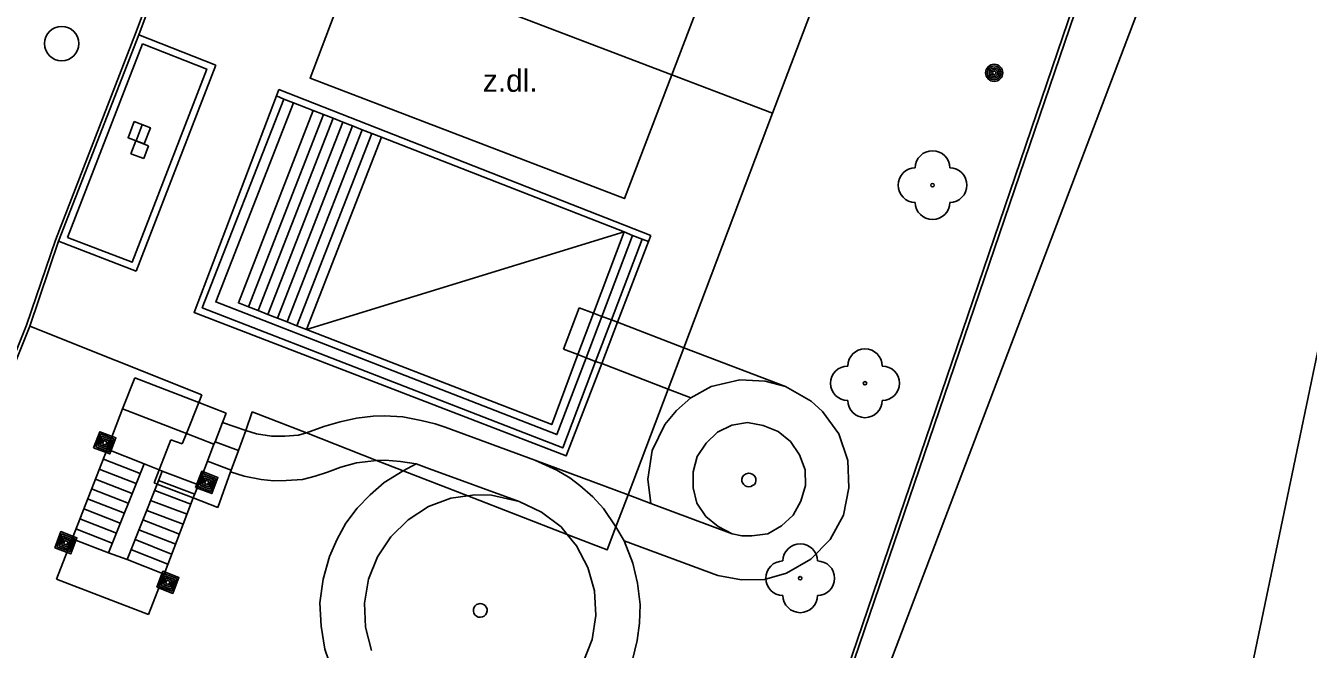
# Model space of a CAD drawing. Extents: x -596229 to -595156, y -1161237 to -1159376.
# Drawn here: x -596145.71 to -596108.49, y -1160165.25 to -1160147.15 of the extents above; entities that cross this region are included whole.
import ezdxf

# ---------------------------------------------------------------- set-up
doc = ezdxf.new("R2010")
doc.units = 0
for name, color, linetype in [('Level 22', 7, 'Continuous'), ('Level 25', 7, 'Continuous'), ('Level 27', 7, 'Continuous'), ('TM - dolni hrana svahu', 7, 'Continuous'), ('TM - horni hrana svahu', 7, 'Continuous'), ('TM - plot drateny_ kovovy - VP', 7, 'Continuous'), ('TM - podezdivka plotu - VP', 7, 'Continuous'), ('TM - popis povrchu', 7, 'Continuous'), ('TM - rozhrani ploch obecne - VN', 7, 'Continuous'), ('TM - rozhrani ploch obecne - VP', 7, 'Continuous'), ('TM - schody - VN', 7, 'Continuous'), ('TM - zabradli - VP', 7, 'Continuous')]:
    doc.layers.add(name, color=color, linetype=linetype)

msp = doc.modelspace()

# ---------------------------------------------------------------- linework, layer by layer
at = {"layer": 'Level 22'}
for centre in [(-596119.4, -1160151.78), (-596121.36, -1160157.53), (-596123.24, -1160163.19)]:
    msp.add_circle(centre, 0.05, dxfattribs=at)
for centre, start, end in [((-596119.4, -1160151.28), 0, 180), ((-596119.9, -1160151.78), 90, 270), ((-596118.9, -1160151.78), 270, 90), ((-596119.4, -1160152.28), 180, 0), ((-596121.36, -1160157.03), 0, 180), ((-596121.86, -1160157.53), 90, 270), ((-596120.86, -1160157.53), 270, 90), ((-596121.36, -1160158.03), 180, 0), ((-596123.24, -1160162.69), 0, 180), ((-596123.74, -1160163.19), 90, 270), ((-596122.74, -1160163.19), 270, 90), ((-596123.24, -1160163.69), 180, 0)]:
    msp.add_arc(centre, 0.5, start, end, dxfattribs=at)
at = {"layer": 'Level 25'}
for points in [[(-596143.743, -1160159.404), (-596143.276, -1160159.583), (-596143.097, -1160159.116), (-596143.564, -1160158.937)], [(-596143.678, -1160159.376), (-596143.304, -1160159.518), (-596143.162, -1160159.144), (-596143.536, -1160159.002)], [(-596143.614, -1160159.347), (-596143.333, -1160159.454), (-596143.226, -1160159.173), (-596143.507, -1160159.066)], [(-596143.549, -1160159.318), (-596143.362, -1160159.389), (-596143.291, -1160159.202), (-596143.478, -1160159.131)], [(-596143.485, -1160159.289), (-596143.391, -1160159.325), (-596143.355, -1160159.231), (-596143.449, -1160159.195)], [(-596140.783, -1160160.554), (-596140.316, -1160160.733), (-596140.137, -1160160.265), (-596140.604, -1160160.087)], [(-596140.718, -1160160.525), (-596140.344, -1160160.668), (-596140.202, -1160160.294), (-596140.576, -1160160.152)], [(-596140.654, -1160160.497), (-596140.373, -1160160.604), (-596140.266, -1160160.323), (-596140.547, -1160160.216)], [(-596140.589, -1160160.468), (-596140.402, -1160160.539), (-596140.331, -1160160.352), (-596140.518, -1160160.281)], [(-596140.525, -1160160.439), (-596140.431, -1160160.474), (-596140.395, -1160160.381), (-596140.489, -1160160.345)], [(-596144.873, -1160162.304), (-596144.406, -1160162.483), (-596144.227, -1160162.015), (-596144.694, -1160161.837)], [(-596144.808, -1160162.275), (-596144.434, -1160162.418), (-596144.292, -1160162.044), (-596144.666, -1160161.902)], [(-596144.744, -1160162.247), (-596144.463, -1160162.354), (-596144.356, -1160162.073), (-596144.637, -1160161.966)], [(-596144.679, -1160162.218), (-596144.492, -1160162.289), (-596144.421, -1160162.102), (-596144.608, -1160162.031)], [(-596144.615, -1160162.189), (-596144.521, -1160162.224), (-596144.485, -1160162.131), (-596144.579, -1160162.095)], [(-596141.913, -1160163.454), (-596141.446, -1160163.633), (-596141.267, -1160163.166), (-596141.734, -1160162.987)], [(-596141.848, -1160163.426), (-596141.474, -1160163.568), (-596141.332, -1160163.194), (-596141.706, -1160163.052)], [(-596141.784, -1160163.397), (-596141.503, -1160163.504), (-596141.396, -1160163.223), (-596141.677, -1160163.116)], [(-596141.719, -1160163.368), (-596141.532, -1160163.439), (-596141.461, -1160163.252), (-596141.648, -1160163.181)], [(-596141.655, -1160163.339), (-596141.561, -1160163.375), (-596141.525, -1160163.281), (-596141.619, -1160163.245)]]:
    msp.add_lwpolyline(points, close=True, dxfattribs=at)
for radius in [0.25, 0.2, 0.15, 0.1, 0.05]:
    msp.add_circle((-596117.61, -1160148.52), radius, dxfattribs=at)
at = {"layer": 'Level 27'}
msp.add_line((-596142.33, -1160150.027), (-596142.51, -1160150.493), dxfattribs=at)
msp.add_lwpolyline([(-596142.564, -1160149.937), (-596142.743, -1160150.404), (-596142.276, -1160150.583), (-596142.097, -1160150.116)], close=True, dxfattribs=at)
msp.add_circle((-596144.67, -1160147.67), 0.5, dxfattribs=at)
at = {"layer": 'TM - dolni hrana svahu'}
msp.add_lwpolyline([(-596133.12, -1160248.61), (-596121.69, -1160218.56), (-596112.51, -1160183.8), (-596111.05, -1160170.17), (-596107.62, -1160153.72), (-596095.68, -1160121.45), (-596087.83, -1160096.33)], dxfattribs=at)
at = {"layer": 'TM - horni hrana svahu'}
msp.add_lwpolyline([(-596130.97, -1160192.85), (-596101.5, -1160115.29)], dxfattribs=at)
at = {"layer": 'TM - plot drateny_ kovovy - VP'}
msp.add_lwpolyline([(-596101.16, -1160105.12), (-596110.73, -1160133.11), (-596131.06, -1160192.82)], dxfattribs=at)
at = {"layer": 'TM - podezdivka plotu - VP'}
msp.add_lwpolyline([(-596101.06, -1160105.15), (-596110.63, -1160133.14), (-596130.97, -1160192.85)], dxfattribs=at)
at = {"layer": 'TM - rozhrani ploch obecne - VN'}
for points in [[(-596135.74, -1160144.19), (-596134.61, -1160141.25), (-596125.5, -1160144.75), (-596126.96, -1160148.58)], [(-596126.96, -1160148.58), (-596128.34, -1160152.17), (-596137.46, -1160148.67), (-596136.41, -1160145.91)], [(-596129.65, -1160155.34), (-596130.11, -1160156.54)], [(-596129.65, -1160155.34), (-596129.24, -1160155.5)], [(-596129.24, -1160155.5), (-596129, -1160155.59)], [(-596129, -1160155.59), (-596128.72, -1160155.69)], [(-596128.72, -1160155.69), (-596128.54, -1160155.76)], [(-596128.54, -1160155.76), (-596126.62, -1160156.5)], [(-596130.11, -1160156.54), (-596129.69, -1160156.7)], [(-596129.69, -1160156.7), (-596129.45, -1160156.79)], [(-596126.62, -1160156.5), (-596123.67, -1160157.62)], [(-596129.45, -1160156.79), (-596129.18, -1160156.9)], [(-596129.18, -1160156.9), (-596129, -1160156.96)], [(-596129, -1160156.96), (-596127.07, -1160157.7)], [(-596142.9, -1160158.27), (-596142.55, -1160157.37)], [(-596140.69, -1160158.09), (-596142.55, -1160157.37)], [(-596126.41, -1160157.95), (-596125.82, -1160157.62), (-596124.99, -1160157.43), (-596124.26, -1160157.47), (-596123.67, -1160157.62)], [(-596127.07, -1160157.7), (-596126.41, -1160157.95)], [(-596123.67, -1160157.62), (-596122.92, -1160158.05), (-596122.59, -1160158.35), (-596122.12, -1160159), (-596121.86, -1160159.77), (-596121.83, -1160160.57), (-596121.98, -1160161.36), (-596122.37, -1160162.07), (-596122.93, -1160162.64), (-596123.64, -1160163.04), (-596124.28, -1160163.23), (-596124.94, -1160163.24), (-596125.63, -1160163.11)], [(-596139.9, -1160158.4), (-596140.69, -1160158.09)], [(-596127.57, -1160161.02), (-596127.66, -1160160.31), (-596127.54, -1160159.48), (-596127.17, -1160158.73), (-596126.83, -1160158.32), (-596126.41, -1160157.95)], [(-596143.35, -1160159.44), (-596142.9, -1160158.27)], [(-596141.05, -1160158.99), (-596142.9, -1160158.27)], [(-596139.9, -1160158.4), (-596140, -1160158.67)], [(-596137.57, -1160158.97), (-596137.06, -1160158.79), (-596136.59, -1160158.65), (-596136.11, -1160158.54), (-596135.63, -1160158.49), (-596135.3, -1160158.48), (-596134.77, -1160158.51), (-596134.24, -1160158.61), (-596133.83, -1160158.71), (-596133.54, -1160158.81)], [(-596140.25, -1160159.3), (-596141.05, -1160158.99)], [(-596140, -1160158.67), (-596140.22, -1160159.23)], [(-596140, -1160158.67), (-596139.33, -1160158.9)], [(-596139.33, -1160158.9), (-596139.02, -1160159), (-596138.58, -1160159.07), (-596138.19, -1160159.07), (-596137.8, -1160159.04), (-596137.57, -1160158.97)], [(-596133.54, -1160158.81), (-596130.94, -1160159.76)], [(-596125.97, -1160159.27), (-596125.64, -1160158.95)], [(-596125.64, -1160158.95), (-596125.22, -1160158.75)], [(-596125.22, -1160158.75), (-596124.77, -1160158.67)], [(-596124.77, -1160158.67), (-596124.31, -1160158.76)], [(-596124.31, -1160158.76), (-596123.88, -1160158.93)], [(-596123.88, -1160158.93), (-596123.52, -1160159.22)], [(-596140.25, -1160159.3), (-596140.44, -1160159.79)], [(-596140.22, -1160159.23), (-596140.25, -1160159.3)], [(-596140.22, -1160159.23), (-596139.54, -1160159.48)], [(-596126.23, -1160159.66), (-596125.97, -1160159.27)], [(-596123.52, -1160159.22), (-596123.26, -1160159.61)], [(-596144.37, -1160162.05), (-596143.35, -1160159.44)], [(-596143.35, -1160159.44), (-596142.28, -1160159.87)], [(-596126.35, -1160160.1), (-596126.23, -1160159.66)], [(-596123.26, -1160159.61), (-596123.1, -1160160.04)], [(-596143.31, -1160162.45), (-596142.28, -1160159.87)], [(-596142.28, -1160159.87), (-596141.84, -1160160.04)], [(-596141.9, -1160160.46), (-596141.75, -1160160.08)], [(-596141.84, -1160160.04), (-596141.75, -1160160.08)], [(-596140.44, -1160159.79), (-596140.7, -1160160.48)], [(-596140.44, -1160159.79), (-596139.75, -1160160.05)], [(-596139.77, -1160160.1), (-596139.37, -1160160.23), (-596138.88, -1160160.32), (-596138.51, -1160160.36), (-596138.16, -1160160.35), (-596137.68, -1160160.32), (-596137.31, -1160160.23), (-596136.96, -1160160.11), (-596136.57, -1160159.97), (-596136.11, -1160159.84), (-596135.53, -1160159.77)], [(-596134.76, -1160160.07), (-596135.31, -1160160.41), (-596135.72, -1160160.77), (-596136.1, -1160161.16), (-596136.42, -1160161.59), (-596136.68, -1160162.06), (-596136.9, -1160162.56), (-596137.08, -1160163.22), (-596137.18, -1160163.9), (-596137.14, -1160164.58), (-596137.03, -1160165.25), (-596136.81, -1160165.9)], [(-596135.53, -1160159.77), (-596135.28, -1160159.76), (-596134.84, -1160159.8), (-596134.38, -1160159.87)], [(-596134.38, -1160159.87), (-596134.76, -1160160.07)], [(-596134.38, -1160159.87), (-596134, -1160160.01)], [(-596134, -1160160.01), (-596131.39, -1160160.96)], [(-596130.94, -1160159.76), (-596128.23, -1160160.77)], [(-596128.59, -1160161.7), (-596128.95, -1160161.17), (-596129.26, -1160160.83), (-596129.63, -1160160.5), (-596129.92, -1160160.28), (-596130.3, -1160160.05), (-596130.94, -1160159.76)], [(-596126.35, -1160160.57), (-596126.35, -1160160.1)], [(-596123.1, -1160160.04), (-596123.09, -1160160.5)], [(-596142.77, -1160162.65), (-596141.9, -1160160.46)], [(-596140.7, -1160160.48), (-596140.85, -1160160.86)], [(-596140.85, -1160160.86), (-596141.7, -1160163.07)], [(-596133.38, -1160160.87), (-596132.88, -1160160.8)], [(-596132.88, -1160160.8), (-596132.68, -1160160.77)], [(-596132.68, -1160160.77), (-596132.2, -1160160.78)], [(-596132.2, -1160160.78), (-596131.39, -1160160.96)], [(-596128.23, -1160160.77), (-596127.57, -1160161.02)], [(-596126.24, -1160161.01), (-596126.35, -1160160.57)], [(-596123.09, -1160160.5), (-596123.22, -1160160.95)], [(-596134.62, -1160161.5), (-596134.03, -1160161.11)], [(-596134.03, -1160161.11), (-596133.38, -1160160.87)], [(-596131.39, -1160160.96), (-596130.75, -1160161.27)], [(-596127.57, -1160161.02), (-596125.21, -1160161.9)], [(-596125.98, -1160161.4), (-596126.24, -1160161.01)], [(-596123.22, -1160160.95), (-596123.44, -1160161.36)], [(-596135.12, -1160161.99), (-596134.62, -1160161.5)], [(-596130.75, -1160161.27), (-596130.18, -1160161.7)], [(-596125.62, -1160161.69), (-596125.98, -1160161.4)], [(-596123.44, -1160161.36), (-596123.78, -1160161.67)], [(-596130.18, -1160161.7), (-596130, -1160161.92)], [(-596130, -1160161.92), (-596129.73, -1160162.25)], [(-596128.35, -1160162.1), (-596128.59, -1160161.7)], [(-596125.21, -1160161.9), (-596125.62, -1160161.69)], [(-596124.93, -1160161.96), (-596125.21, -1160161.9)], [(-596124.64, -1160161.96), (-596124.93, -1160161.96)], [(-596124.18, -1160161.9), (-596124.64, -1160161.96)], [(-596123.78, -1160161.67), (-596124.18, -1160161.9)], [(-596144.82, -1160163.22), (-596144.37, -1160162.05)], [(-596144.37, -1160162.05), (-596143.31, -1160162.45)], [(-596135.51, -1160162.57), (-596135.12, -1160161.99)], [(-596129.73, -1160162.25), (-596129.4, -1160162.88)], [(-596128.35, -1160162.1), (-596125.63, -1160163.11)], [(-596128.11, -1160165.56), (-596127.97, -1160165), (-596127.9, -1160164.49), (-596127.88, -1160163.95), (-596127.96, -1160163.33), (-596128.1, -1160162.75), (-596128.35, -1160162.1)], [(-596142.77, -1160162.65), (-596143.31, -1160162.45)], [(-596141.7, -1160163.07), (-596142.77, -1160162.65)], [(-596135.77, -1160163.22), (-596135.51, -1160162.57)], [(-596141.7, -1160163.07), (-596142.15, -1160164.24)], [(-596129.4, -1160162.88), (-596129.21, -1160163.56)], [(-596144.82, -1160163.22), (-596142.15, -1160164.24)], [(-596135.88, -1160163.91), (-596135.77, -1160163.22)], [(-596129.21, -1160163.56), (-596129.17, -1160164.27)], [(-596135.85, -1160164.61), (-596135.88, -1160163.91)], [(-596129.17, -1160164.27), (-596129.28, -1160164.97)], [(-596135.68, -1160165.29), (-596135.85, -1160164.61)], [(-596129.28, -1160164.97), (-596129.57, -1160165.7)]]:
    msp.add_lwpolyline(points, dxfattribs=at)
at = {"layer": 'TM - rozhrani ploch obecne - VP'}
for points in [[(-596117.86, -1160133.42), (-596124.04, -1160149.69)], [(-596149.43, -1160165.18), (-596145.69, -1160155.84), (-596144.85, -1160153.38), (-596142.53, -1160147.38), (-596141.26, -1160144.01)], [(-596142.43, -1160147.42), (-596141.17, -1160144.05)], [(-596142.43, -1160147.42), (-596144.76, -1160153.41)], [(-596140.2, -1160148.3), (-596142.43, -1160147.42)], [(-596142.32, -1160147.68), (-596140.46, -1160148.41), (-596142.62, -1160154.02), (-596144.5, -1160153.3)], [(-596142.32, -1160147.68), (-596144.5, -1160153.3)], [(-596140.2, -1160148.3), (-596142.51, -1160154.28)], [(-596138.44, -1160149.19), (-596140.83, -1160155.48), (-596130.03, -1160159.64), (-596129, -1160156.96)], [(-596138.22, -1160149.28), (-596140.59, -1160155.34), (-596130.13, -1160159.41), (-596129.18, -1160156.9)], [(-596138.37, -1160149), (-596138.44, -1160149.19)], [(-596138.44, -1160149.19), (-596138.22, -1160149.28)], [(-596138.37, -1160149), (-596127.57, -1160153.24)], [(-596138.22, -1160149.28), (-596137.94, -1160149.39)], [(-596137.94, -1160149.39), (-596140.2, -1160155.17), (-596130.3, -1160159.02), (-596129.45, -1160156.79)], [(-596137.37, -1160149.61), (-596139.54, -1160155.2), (-596139.25, -1160155.31)], [(-596137.94, -1160149.39), (-596137.37, -1160149.61)], [(-596137.37, -1160149.61), (-596137.07, -1160149.73)], [(-596124.04, -1160149.69), (-596126.62, -1160156.5)], [(-596137.07, -1160149.73), (-596139.25, -1160155.31)], [(-596136.79, -1160149.84), (-596138.97, -1160155.42)], [(-596136.51, -1160149.95), (-596138.69, -1160155.53)], [(-596136.23, -1160150.06), (-596138.41, -1160155.64)], [(-596137.07, -1160149.73), (-596136.79, -1160149.84)], [(-596136.79, -1160149.84), (-596136.51, -1160149.95)], [(-596136.51, -1160149.95), (-596136.23, -1160150.06)], [(-596136.23, -1160150.06), (-596135.95, -1160150.17)], [(-596135.95, -1160150.17), (-596138.13, -1160155.75)], [(-596135.67, -1160150.28), (-596137.85, -1160155.86)], [(-596135.39, -1160150.39), (-596137.57, -1160155.97)], [(-596135.95, -1160150.17), (-596135.67, -1160150.28)], [(-596135.67, -1160150.28), (-596135.39, -1160150.39)], [(-596135.39, -1160150.39), (-596128.35, -1160153.14)], [(-596142.52, -1160150.49), (-596142.66, -1160150.87)], [(-596142.15, -1160150.64), (-596142.52, -1160150.49)], [(-596142.29, -1160151.01), (-596142.15, -1160150.64)], [(-596142.66, -1160150.87), (-596142.29, -1160151.01)], [(-596145.59, -1160155.87), (-596144.76, -1160153.41)], [(-596144.76, -1160153.41), (-596142.51, -1160154.28)], [(-596137.57, -1160155.97), (-596128.35, -1160153.14)], [(-596129.24, -1160155.5), (-596128.35, -1160153.14)], [(-596129, -1160155.59), (-596128.11, -1160153.24)], [(-596128.72, -1160155.69), (-596127.83, -1160153.35)], [(-596128.54, -1160155.76), (-596127.64, -1160153.42)], [(-596128.35, -1160153.14), (-596128.11, -1160153.24)], [(-596128.11, -1160153.24), (-596127.83, -1160153.35)], [(-596127.83, -1160153.35), (-596127.64, -1160153.42)], [(-596127.64, -1160153.42), (-596127.57, -1160153.24)], [(-596139.25, -1160155.31), (-596138.97, -1160155.42)], [(-596138.97, -1160155.42), (-596138.69, -1160155.53)], [(-596138.69, -1160155.53), (-596138.41, -1160155.64)], [(-596138.41, -1160155.64), (-596138.13, -1160155.75)], [(-596129.69, -1160156.7), (-596129.24, -1160155.5)], [(-596129.45, -1160156.79), (-596129, -1160155.59)], [(-596149.34, -1160165.22), (-596145.59, -1160155.87)], [(-596140.6, -1160157.87), (-596145.59, -1160155.87)], [(-596138.13, -1160155.75), (-596137.85, -1160155.86)], [(-596137.85, -1160155.86), (-596137.57, -1160155.97)], [(-596137.57, -1160155.97), (-596130.45, -1160158.73), (-596129.69, -1160156.7)], [(-596129.18, -1160156.9), (-596128.72, -1160155.69)], [(-596129, -1160156.96), (-596128.54, -1160155.76)], [(-596126.62, -1160156.5), (-596127.07, -1160157.7)], [(-596140.69, -1160158.09), (-596140.6, -1160157.87)], [(-596127.07, -1160157.7), (-596128.23, -1160160.77)], [(-596141.05, -1160158.99), (-596140.69, -1160158.09)], [(-596139.14, -1160158.36), (-596139.33, -1160158.9)], [(-596137.57, -1160158.97), (-596139.14, -1160158.36)], [(-596141.17, -1160159.29), (-596141.05, -1160158.99)], [(-596139.33, -1160158.9), (-596139.54, -1160159.48)], [(-596135.53, -1160159.77), (-596137.57, -1160158.97)], [(-596141.84, -1160160.04), (-596141.5, -1160159.17)], [(-596141.5, -1160159.17), (-596141.17, -1160159.29)], [(-596139.54, -1160159.48), (-596139.75, -1160160.05)], [(-596141.99, -1160160.42), (-596141.84, -1160160.04)], [(-596140.7, -1160160.48), (-596141.75, -1160160.08)], [(-596139.77, -1160160.1), (-596140.14, -1160161.14)], [(-596139.75, -1160160.05), (-596139.77, -1160160.1)], [(-596134.76, -1160160.07), (-596135.53, -1160159.77)], [(-596132.88, -1160160.8), (-596134.76, -1160160.07)], [(-596141.99, -1160160.42), (-596141.9, -1160160.46)], [(-596141.9, -1160160.46), (-596140.85, -1160160.86)], [(-596124.93, -1160160.31), (-596124.91, -1160160.25)], [(-596124.93, -1160160.37), (-596124.93, -1160160.31)], [(-596124.91, -1160160.42), (-596124.93, -1160160.37)], [(-596124.91, -1160160.25), (-596124.88, -1160160.2)], [(-596124.88, -1160160.47), (-596124.91, -1160160.42)], [(-596124.88, -1160160.2), (-596124.81, -1160160.16)], [(-596124.84, -1160160.51), (-596124.88, -1160160.47)], [(-596124.81, -1160160.16), (-596124.74, -1160160.14)], [(-596124.74, -1160160.14), (-596124.68, -1160160.15)], [(-596124.68, -1160160.15), (-596124.63, -1160160.17)], [(-596124.63, -1160160.17), (-596124.59, -1160160.2)], [(-596124.57, -1160160.47), (-596124.62, -1160160.5)], [(-596124.59, -1160160.2), (-596124.55, -1160160.25)], [(-596124.54, -1160160.42), (-596124.57, -1160160.47)], [(-596124.55, -1160160.25), (-596124.53, -1160160.3)], [(-596124.53, -1160160.36), (-596124.54, -1160160.42)], [(-596124.53, -1160160.3), (-596124.53, -1160160.36)], [(-596140.85, -1160160.86), (-596140.14, -1160161.14)], [(-596130, -1160161.92), (-596132.88, -1160160.8)], [(-596128.23, -1160160.77), (-596128.59, -1160161.7)], [(-596124.79, -1160160.53), (-596124.84, -1160160.51)], [(-596124.73, -1160160.54), (-596124.79, -1160160.53)], [(-596124.67, -1160160.53), (-596124.73, -1160160.54)], [(-596124.62, -1160160.5), (-596124.67, -1160160.53)], [(-596128.84, -1160162.37), (-596130, -1160161.92)], [(-596128.59, -1160161.7), (-596128.84, -1160162.37)], [(-596132.72, -1160164.09), (-596132.7, -1160164.03)], [(-596132.72, -1160164.15), (-596132.72, -1160164.09)], [(-596132.71, -1160164.2), (-596132.72, -1160164.15)], [(-596132.68, -1160164.25), (-596132.71, -1160164.2)], [(-596132.7, -1160164.03), (-596132.67, -1160163.99)], [(-596132.67, -1160163.99), (-596132.63, -1160163.95)], [(-596132.63, -1160163.95), (-596132.53, -1160163.92)], [(-596132.53, -1160163.92), (-596132.48, -1160163.93)], [(-596132.48, -1160163.93), (-596132.43, -1160163.95)], [(-596132.43, -1160163.95), (-596132.38, -1160163.98)], [(-596132.38, -1160163.98), (-596132.35, -1160164.03)], [(-596132.34, -1160164.2), (-596132.37, -1160164.25)], [(-596132.35, -1160164.03), (-596132.32, -1160164.08)], [(-596132.32, -1160164.14), (-596132.34, -1160164.2)], [(-596132.32, -1160164.08), (-596132.32, -1160164.14)], [(-596132.63, -1160164.29), (-596132.68, -1160164.25)], [(-596132.58, -1160164.32), (-596132.63, -1160164.29)], [(-596132.52, -1160164.32), (-596132.58, -1160164.32)], [(-596132.46, -1160164.31), (-596132.52, -1160164.32)], [(-596132.41, -1160164.29), (-596132.46, -1160164.31)], [(-596132.37, -1160164.25), (-596132.41, -1160164.29)]]:
    msp.add_lwpolyline(points, dxfattribs=at)
at = {"layer": 'TM - schody - VN'}
for points in [[(-596143.46, -1160159.73), (-596142.39, -1160160.15)], [(-596143.58, -1160160.02), (-596142.51, -1160160.44)], [(-596143.69, -1160160.31), (-596142.62, -1160160.73)], [(-596140.81, -1160160.75), (-596141.86, -1160160.35)], [(-596143.8, -1160160.6), (-596142.74, -1160161.01)], [(-596140.92, -1160161.04), (-596141.97, -1160160.64)], [(-596144.03, -1160161.18), (-596142.97, -1160161.59)], [(-596143.92, -1160160.89), (-596142.85, -1160161.3)], [(-596141.14, -1160161.62), (-596142.2, -1160161.22)], [(-596141.03, -1160161.33), (-596142.09, -1160160.93)], [(-596144.14, -1160161.47), (-596143.08, -1160161.88)], [(-596141.25, -1160161.91), (-596142.31, -1160161.5)], [(-596144.26, -1160161.76), (-596143.2, -1160162.17)], [(-596141.36, -1160162.2), (-596142.43, -1160161.79)], [(-596141.48, -1160162.49), (-596142.54, -1160162.07)], [(-596141.59, -1160162.78), (-596142.66, -1160162.36)]]:
    msp.add_lwpolyline(points, dxfattribs=at)
at = {"layer": 'TM - zabradli - VP'}
for points in [[(-596141.17, -1160144.05), (-596142.43, -1160147.42)], [(-596135.4, -1160145.36), (-596126.96, -1160148.58)], [(-596142.43, -1160147.42), (-596140.2, -1160148.3)], [(-596126.96, -1160148.58), (-596124.04, -1160149.69)], [(-596124.04, -1160149.69), (-596126.62, -1160156.5)], [(-596144.76, -1160153.41), (-596145.59, -1160155.87)], [(-596142.51, -1160154.28), (-596144.76, -1160153.41)], [(-596145.59, -1160155.87), (-596140.6, -1160157.87)], [(-596126.62, -1160156.5), (-596127.07, -1160157.7)], [(-596127.07, -1160157.7), (-596128.23, -1160160.77)], [(-596137.57, -1160158.97), (-596139.14, -1160158.36)], [(-596135.53, -1160159.77), (-596137.57, -1160158.97)], [(-596134.76, -1160160.07), (-596135.53, -1160159.77)], [(-596132.88, -1160160.8), (-596134.76, -1160160.07)], [(-596130, -1160161.92), (-596132.88, -1160160.8)], [(-596128.23, -1160160.77), (-596128.59, -1160161.7)], [(-596128.59, -1160161.7), (-596128.84, -1160162.37), (-596130, -1160161.92)]]:
    msp.add_lwpolyline(points, dxfattribs=at)

# ---------------------------------------------------------------- texts
at = {"layer": 'TM - popis povrchu'}
msp.add_text('z.dl.', height=0.65, dxfattribs=at).set_placement((-596132.45, -1160149.07))

doc.saveas('drawing.dxf')
